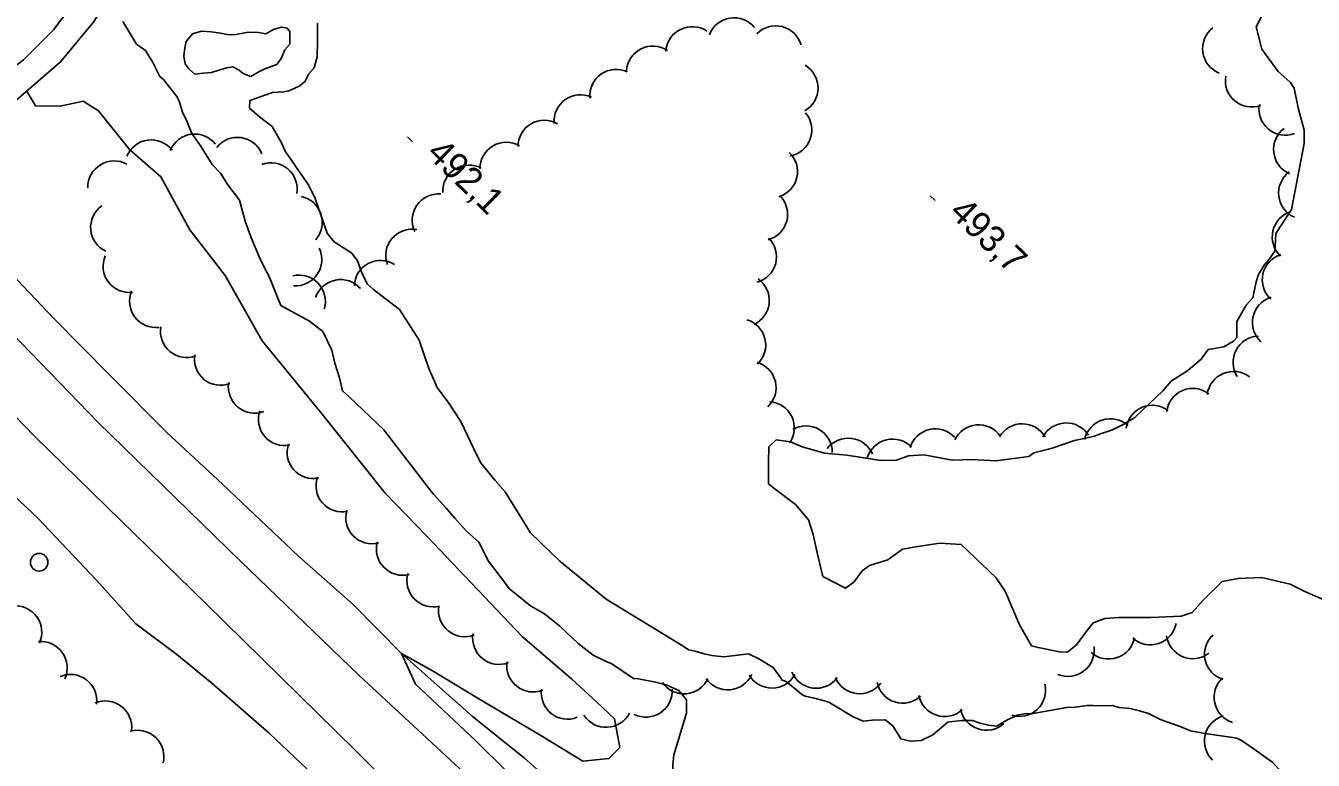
# Model space of a CAD drawing. Extents: x 642515 to 647219, y 6080136 to 6084356.
# Drawn here: x 643983 to 644129.6, y 6081102.4 to 6081186.1 of the extents above; entities that cross this region are included whole.
import ezdxf

# ---------------------------------------------------------------- set-up
doc = ezdxf.new("R2010")
doc.units = 0
for name, color, linetype in [('Level 19', 7, 'Continuous'), ('Level 2', 7, 'Continuous'), ('Level 21', 7, 'Continuous'), ('Level 3', 7, 'Continuous'), ('Level 36', 7, 'Continuous'), ('Level 4', 7, 'Continuous'), ('Level 44', 7, 'Continuous')]:
    doc.layers.add(name, color=color, linetype=linetype)

msp = doc.modelspace()

# ---------------------------------------------------------------- linework, layer by layer
at = {"layer": 'Level 19'}
for points in [[(643963.75, 6081169.6), (643966.75, 6081170.73), (643970.61, 6081172.92), (643976.82, 6081177.71), (643982.74, 6081182.25), (643986.16, 6081185.65), (643987.86, 6081187.85), (643990.09, 6081192.31), (643991.79, 6081197.61), (643993.27, 6081201.97), (643994.28, 6081208.56), (643996.16, 6081217.09), (643998.59, 6081223.58), (643999.26, 6081226.84), (643999.42, 6081228.16)], [(644002.81, 6081223.82), (644000.82, 6081215.51), (643998.03, 6081203.09), (643995.63, 6081195.6), (643993.42, 6081190.74), (643990.69, 6081186.5), (643986.98, 6081181.99), (643982.16, 6081177.84), (643977.31, 6081174.1), (643974.63, 6081171.63), (643973.64, 6081170.32), (643972.53, 6081168.28), (643971.33, 6081165.8), (643970.57, 6081162.36)]]:
    msp.add_lwpolyline(points, dxfattribs=at)
at = {"layer": 'Level 2'}
for points in [[(644076.5, 6081137.2), (644078.22, 6081136.91), (644080.34, 6081136.57), (644082.19, 6081136.61), (644083.53, 6081137.1), (644085.3, 6081137.22), (644088.56, 6081136.63), (644090.74, 6081136.7), (644093.49, 6081136.56), (644097.25, 6081137.05), (644097.83, 6081137.45), (644099.49, 6081137.89), (644100.01, 6081138.04), (644102.45, 6081138.85), (644103.49, 6081139.08), (644104.72, 6081139.37), (644105.39, 6081139.61), (644106.77, 6081140.07), (644107.98, 6081140.67), (644108.48, 6081140.99), (644109.3, 6081141.49), (644112.49, 6081144.52), (644113.46, 6081145.64), (644115.36, 6081146.85), (644115.66, 6081147.12), (644116.85, 6081148.12), (644117.66, 6081149.23), (644119.45, 6081149.55), (644120.54, 6081150.19), (644120.92, 6081150.61), (644120.92, 6081152.43), (644122, 6081154.28), (644122.75, 6081155.13), (644123.12, 6081156.93), (644123.39, 6081157.76), (644124.04, 6081158.85), (644124.53, 6081159.41), (644125.27, 6081160.43), (644125.35, 6081161.64), (644125.37, 6081162.45), (644127.17, 6081165.19), (644128.61, 6081172.71), (644128.59, 6081174.24), (644127.93, 6081176.78), (644127.46, 6081179.01), (644127.01, 6081179.71), (644125.64, 6081180.91), (644123.78, 6081183.44), (644123.13, 6081185.98), (644123.91, 6081187.57)], [(644049.1, 6081113.7), (644047.61, 6081114.4), (644045.91, 6081115.74), (644043.85, 6081117.69), (644042.07, 6081119.1), (644040.48, 6081120.04), (644038.1, 6081121.97), (644037.04, 6081123.35), (644035.72, 6081125.11), (644034.61, 6081127.29), (644033.16, 6081128.56), (644031.86, 6081130), (644030.9, 6081131.14), (644029.43, 6081132.73), (644028.72, 6081133.65), (644023.79, 6081140.08), (644019.84, 6081143.83), (644019.07, 6081144.51), (644018.73, 6081146.01), (644018.22, 6081147.67), (644017.88, 6081149.17), (644016.85, 6081151.27), (644015.33, 6081152.46), (644012.07, 6081154.25), (644011.5, 6081155.66), (644010.73, 6081157.54), (644010.17, 6081158.63), (644009.62, 6081159.72), (644008.66, 6081162.07), (644007.98, 6081163.87), (644007.34, 6081166.24), (644006.01, 6081168), (644005.2, 6081169.32), (644004.25, 6081170.3), (644002.99, 6081172.31), (644001.93, 6081173.84), (644001.35, 6081175.25), (644000.88, 6081176.27), (644000.48, 6081177.53), (644000.2, 6081178.07), (643998.7, 6081179.98), (643998.28, 6081180.35), (643997.44, 6081181.99), (643996.63, 6081183.3), (643995.62, 6081184.04), (643994.08, 6081186.59)], [(644034.04, 6081137.91), (644032.55, 6081141.04), (644031.2, 6081143.12), (644029.87, 6081144.89), (644028.92, 6081147.08), (644027.82, 6081150.31), (644025.58, 6081153.78), (644023.96, 6081155.04), (644022.61, 6081156.08), (644021.92, 6081156.68), (644021.37, 6081157.77), (644020.78, 6081159.34), (644020.16, 6081160.19), (644018.14, 6081161.5), (644017.35, 6081162.5), (644015.96, 6081166.43), (644015.21, 6081167.99), (644014.68, 6081168.76), (644012.54, 6081171.84), (644012.15, 6081172.78), (644011.06, 6081174.64), (644009.62, 6081175.75), (644008.51, 6081176.73), (644008.53, 6081177.62), (644011.13, 6081178.51), (644012.41, 6081178.6), (644012.97, 6081178.72), (644013.67, 6081179.01), (644014.22, 6081179.28), (644014.83, 6081179.81), (644015.26, 6081180.64), (644015.85, 6081181.33), (644016.18, 6081182.56), (644016.22, 6081184.33), (644016.23, 6081185.38), (644016.24, 6081186.43)], [(643983.12, 6081178.67), (643984.13, 6081177.01), (643986.94, 6081176.95), (643989.55, 6081177.53), (643991.3, 6081176.44), (643994.81, 6081172.02), (643998.39, 6081168.89), (644001.69, 6081162.85), (644005.73, 6081157.66), (644009.93, 6081150.23), (644016.76, 6081141.86), (644023.95, 6081132.86), (644028.69, 6081127.96), (644039.57, 6081116.48)], [(644130.76, 6081120.73), (644128.69, 6081121.64), (644127.02, 6081122.5), (644123.74, 6081123.25), (644121.08, 6081123.15), (644119.25, 6081122.79), (644117.13, 6081120.71), (644115.86, 6081119.25), (644114.59, 6081118.85), (644111.13, 6081118.7), (644107.5, 6081118.7), (644105.9, 6081118.59), (644104.56, 6081118.09), (644103.52, 6081116.73), (644102.7, 6081115.63), (644101.63, 6081114.75), (644100.74, 6081114.77), (644098.29, 6081115.26), (644097.55, 6081115.45), (644096.18, 6081117.86), (644094.56, 6081121.7), (644093.49, 6081123.25), (644089.52, 6081127.01), (644087.09, 6081127.18), (644084.62, 6081126.77), (644082.86, 6081126.49), (644081.17, 6081125.25), (644079.11, 6081124.63), (644078.27, 6081124), (644077.3, 6081122.73), (644076.38, 6081122.02), (644073.79, 6081123.38), (644073.13, 6081126.08), (644072.67, 6081128.15), (644072.15, 6081129.81), (644070.67, 6081131.56), (644068.2, 6081133.42), (644067.6, 6081133.94), (644067.6, 6081136.36), (644067.65, 6081138.14), (644068.48, 6081138.92), (644070.11, 6081138.71), (644071.44, 6081138.15), (644073.99, 6081137.43), (644076.5, 6081137.2)], [(644104.57, 6081108.67), (644103.89, 6081108.67), (644102.57, 6081108.46), (644101.56, 6081108.43), (644097.74, 6081107.77), (644096.7, 6081107.7), (644095.9, 6081107.57), (644094.58, 6081106.92), (644093.61, 6081106.33), (644092.64, 6081106.43), (644091.7, 6081106.64), (644090.83, 6081106.95), (644089.62, 6081106.95), (644088.22, 6081106.81), (644088.02, 6081106.76), (644086.31, 6081105.32), (644084.98, 6081104.67), (644083.73, 6081104.62), (644082.67, 6081104.87), (644082.53, 6081105.15), (644081.77, 6081106.34), (644080.88, 6081107.05), (644079.39, 6081106.99), (644078.39, 6081106.88), (644077.23, 6081107.37), (644074.46, 6081109.04), (644073.68, 6081109.27), (644072.65, 6081109.56), (644071.76, 6081109.74), (644071.38, 6081109.92), (644070.87, 6081110.37), (644069.59, 6081111.41), (644069.06, 6081111.58), (644069.05, 6081111.74), (644068.12, 6081113), (644066.48, 6081113.98), (644065.32, 6081114.55), (644062.52, 6081114.2), (644061.14, 6081114.35), (644060.28, 6081114.57), (644059.25, 6081114.87), (644058.48, 6081115.02), (644057.76, 6081115.49), (644049.11, 6081120.8), (644043.83, 6081125.12), (644040.48, 6081128.36), (644037.59, 6081133), (644036.46, 6081134.29), (644034.79, 6081136.35), (644034.04, 6081137.91)], [(644039.57, 6081116.48), (644045.18, 6081111.72), (644048.01, 6081109.1), (644050.06, 6081107.15), (644050.68, 6081103.9), (644049.4, 6081102.61), (644046.45, 6081102.33), (644041.84, 6081105.15), (644034.41, 6081109.55), (644029.39, 6081112.59), (644025.8, 6081114.6), (644027.4, 6081111.1), (644034.25, 6081104.65), (644044.9, 6081094.12), (644054.67, 6081083.61), (644059.94, 6081076.9), (644058.09, 6081075.94)], [(644082.59, 6081035.8), (644084.51, 6081037.01), (644078.87, 6081048.14), (644067.52, 6081067.72), (644061.4, 6081081.07), (644057.97, 6081085.58), (644056.43, 6081088.13), (644055.58, 6081096.12), (644055.74, 6081098.54), (644056.62, 6081099.89), (644056.67, 6081100.29), (644056.72, 6081101.9), (644056.81, 6081103.04), (644058.26, 6081107.8), (644058.24, 6081109.32), (644057.37, 6081110.39), (644055.96, 6081111.02), (644054.73, 6081111.34), (644052.78, 6081111.69), (644052.21, 6081111.74), (644049.77, 6081113.42), (644049.1, 6081113.7)], [(644131.1, 6081096.11), (644127.93, 6081098.27), (644126.44, 6081100.18), (644125.67, 6081101.46), (644125.02, 6081102.18), (644123.84, 6081102.99), (644123.16, 6081103.51), (644121.47, 6081104.69), (644120.93, 6081104.93), (644120.48, 6081105.02), (644117.27, 6081105.49), (644115.64, 6081105.79), (644114.48, 6081106.27), (644113.36, 6081106.64), (644112.25, 6081107.09), (644110.87, 6081107.76), (644109.85, 6081108.06), (644108.78, 6081108.31), (644107.53, 6081108.43), (644106.75, 6081108.66), (644105.14, 6081108.63), (644104.57, 6081108.67)]]:
    msp.add_lwpolyline(points, dxfattribs=at)
msp.add_lwpolyline([(644008.66, 6081180.35), (644009.48, 6081180.84), (644010.25, 6081181.22), (644011.59, 6081181.71), (644012.11, 6081182.39), (644012.52, 6081183.38), (644013.08, 6081184.02), (644013.07, 6081185.47), (644012.8, 6081185.85), (644012.15, 6081185.97), (644011.24, 6081185.71), (644010.35, 6081185.21), (644009.5, 6081185.35), (644008.33, 6081185.39), (644006.78, 6081185.09), (644005.98, 6081185.11), (644005.2, 6081185.26), (644004.14, 6081185.43), (644003.01, 6081185.52), (644001.99, 6081185.21), (644001.28, 6081184.32), (644001.13, 6081183.62), (644001.03, 6081182.65), (644001.17, 6081181.78), (644001.57, 6081181.2), (644002.25, 6081180.6), (644003.25, 6081180.71), (644004.17, 6081180.81), (644005, 6081181.07), (644005.9, 6081181.33), (644006.58, 6081181.42), (644007.33, 6081181.06), (644007.76, 6081180.69)], close=True, dxfattribs=at)
at = {"layer": 'Level 21'}
for points in [[(643940.43, 6081196.24), (643952.1, 6081182.86), (643963.75, 6081169.6), (643965.14, 6081168.01), (643970.57, 6081162.36), (643978.01, 6081154.59), (643991.25, 6081140.92), (644007.45, 6081125.12), (644020.93, 6081112.14), (644039.13, 6081095.27), (644048.72, 6081085.98), (644054.7, 6081079.93), (644059.4, 6081074.39), (644062.97, 6081069.1), (644073.62, 6081051.89), (644082.7, 6081035.6), (644091.36, 6081016.58)], [(644107.81, 6080892.05), (644105.06, 6080914.56), (644102.46, 6080933.11), (644099.42, 6080951.07), (644095.94, 6080970.61), (644095.57, 6080972.14), (644094.31, 6080977.31), (644091.19, 6080990.07), (644088.11, 6081000.67), (644082.11, 6081017.23), (644076.22, 6081030.21), (644067.81, 6081046.59), (644057, 6081062.97), (644047.97, 6081075.08), (644035.17, 6081088.96), (644020.49, 6081103.6), (644003.55, 6081120.27), (643984.06, 6081139.33), (643965.96, 6081157.92), (643948.19, 6081177.12), (643941.23, 6081185.04), (643937.99, 6081188.72)]]:
    msp.add_lwpolyline(points, dxfattribs=at)
at = {"layer": 'Level 3'}
for p, q in [((644026.49, 6081173.46), (644027.06, 6081172.9)), ((644086.01, 6081166.75), (644086.58, 6081166.19))]:
    msp.add_line(p, q, dxfattribs=at)
at = {"layer": 'Level 36'}
msp.add_circle((643984.54, 6081124.99), 1, dxfattribs=at)
at = {"layer": 'Level 4'}
for points in [[(643974.56, 6081165.25), (643978.15, 6081161.19), (643982.77, 6081156.41), (643986.17, 6081152.82), (643992.59, 6081146.31), (643999.04, 6081139.83), (644005.41, 6081133.87), (644014.06, 6081125.7), (644020.29, 6081120.18), (644025.8, 6081114.6), (644033.86, 6081107.47), (644039.8, 6081102.65), (644045.01, 6081098.02), (644049.89, 6081095.25), (644053.95, 6081094.11)], [(643954.01, 6081161.54), (643959.06, 6081155.55), (643962.31, 6081152.39), (643964.6, 6081150.02), (643970.99, 6081143.14), (643976.72, 6081137.23), (643978.67, 6081135.39), (643984.43, 6081129.96), (643991.03, 6081122.97), (643995.54, 6081117.98), (644000.22, 6081114.48), (644004.21, 6081111.21), (644010.73, 6081105.51), (644020.11, 6081096.62), (644025.15, 6081091.46), (644028.16, 6081085.51)]]:
    msp.add_lwpolyline(points, dxfattribs=at)
at = {"layer": 'Level 44'}
for centre, start, end in [((644063.67, 6081184.03), 39.1116, 159.0896), ((644058.9, 6081183.02), 56.3832, 176.3612), ((644068.42, 6081183.11), 16.0171, 135.9951), ((644120.03, 6081183.51), 127.9648, 247.9428), ((644054.42, 6081180.8), 56.3832, 176.3612), ((644050.25, 6081178.15), 65.3473, 185.3252), ((644070.24, 6081179.03), 299.4744, 59.4523), ((644122.62, 6081179.86), 170.1399, 290.1178), ((644046.18, 6081175.26), 65.5175, 185.4955), ((644126.45, 6081176.65), 170.1399, 290.1178), ((644042.07, 6081172.36), 60.1672, 180.1452), ((644069.53, 6081174.25), 280.0305, 40.0084), ((644002.25, 6081170.78), 37.7432, 157.7211), ((644128.11, 6081172.02), 126.6758, 246.6537), ((643997.3, 6081170.11), 37.7432, 157.7211), ((644007.12, 6081170.4), 22.0779, 142.0558), ((644037.74, 6081169.85), 60.1672, 180.1452), ((644067.9, 6081169.49), 287.1161, 47.0941), ((643993.08, 6081167.72), 61.1666, 181.1445), ((644010.92, 6081167.51), 350.1684, 110.1464), ((644033.49, 6081167.25), 62.164, 182.1419), ((644128.69, 6081167.05), 126.6758, 246.6537), ((644013.79, 6081163.72), 318.5835, 78.5615), ((644030.02, 6081163.96), 85.2552, 205.2331), ((644066.77, 6081164.63), 285.3847, 45.3626), ((643993.4, 6081163.15), 125.0201, 244.9981), ((644127.96, 6081162.06), 106.9941, 226.972), ((644027.01, 6081159.94), 79.9448, 199.9227), ((644013.72, 6081159.47), 266.0948, 26.0727), ((644065.51, 6081159.79), 285.3847, 45.3626), ((643994.82, 6081158.72), 156.9695, 276.9475), ((644023.43, 6081156.38), 58.3148, 178.2928), ((644126.83, 6081157.18), 106.9941, 226.972), ((644014.13, 6081154.71), 343.6242, 103.6021), ((644018.87, 6081154.2), 41.4359, 161.4139), ((644064.69, 6081154.82), 294.8269, 54.8049), ((643997.83, 6081154.73), 156.9695, 276.9475), ((644125.7, 6081152.31), 106.9941, 226.972), ((644001.34, 6081151.32), 170.6721, 290.65), ((644064.28, 6081149.75), 313.5951, 73.5731), ((644123.5, 6081147.76), 92.3142, 212.2922), ((644005.21, 6081148.15), 170.6721, 290.65), ((644065.46, 6081144.89), 313.5951, 73.5731), ((644120.54, 6081143.73), 52.6849, 172.6628), ((644009.08, 6081144.98), 170.6721, 290.65), ((644115.92, 6081141.8), 52.6849, 172.6628), ((644067.54, 6081140.29), 325.9845, 85.9624), ((644012.5, 6081141.28), 161.0375, 281.0155), ((644111.31, 6081139.88), 52.6849, 172.6628), ((644071.86, 6081137.52), 359.7274, 119.7054), ((644086.59, 6081137.19), 43.4217, 163.3996), ((644091.52, 6081137.65), 34.8995, 154.8774), ((644096.49, 6081137.77), 29.8214, 149.7993), ((644101.5, 6081137.86), 32.0914, 152.0693), ((644106.52, 6081138.34), 47.7371, 167.7151), ((644076.68, 6081136.13), 22.6717, 142.6497), ((644081.72, 6081136.03), 43.4217, 163.3996), ((644015.78, 6081137.51), 161.0375, 281.0155), ((644019.06, 6081133.73), 161.0375, 281.0155), ((644022.46, 6081130.09), 164.0862, 284.0641), ((644025.94, 6081126.5), 164.0862, 284.0641), ((644029.41, 6081122.9), 164.0862, 284.0641), ((643981.83, 6081117.03), 335.473, 95.451), ((644033.01, 6081119.5), 171.0776, 291.0556), ((644036.9, 6081116.35), 171.0776, 291.0556), ((644111.07, 6081118.58), 228.8447, 348.8227), ((644115.91, 6081117), 187.5008, 307.4787), ((644120.25, 6081114.49), 132.6147, 252.5926), ((643984.73, 6081112.96), 335.473, 95.451), ((644101.69, 6081114.98), 247.5237, 7.5016), ((644106.33, 6081116.96), 228.8447, 348.8227), ((644040.79, 6081113.21), 171.6593, 291.6372), ((643988.1, 6081109.21), 352.8523, 112.8302), ((644062.96, 6081113.45), 215.1423, 335.1202), ((644067.98, 6081113.65), 210.8451, 330.8231), ((644073.02, 6081113.63), 202.9314, 322.9094), ((644057.98, 6081113), 215.1423, 335.1202), ((644077.98, 6081113.01), 202.9314, 322.9094), ((644082.89, 6081111.93), 192.4836, 312.4615), ((644096.16, 6081110.42), 253.1051, 13.083), ((644121.34, 6081109.61), 132.6147, 252.5926), ((644044.71, 6081110.11), 171.6593, 291.6372), ((644053.63, 6081110.34), 243.808, 3.7859), ((644087.66, 6081110.41), 191.8355, 311.8134), ((643992.08, 6081106.19), 352.8523, 112.8302), ((644049.11, 6081109.18), 212.4073, 332.3852), ((644092.41, 6081108.85), 191.8355, 311.8134), ((644120.24, 6081104.61), 106.5744, 226.5523), ((643995.74, 6081102.85), 346.014, 105.9919)]:
    msp.add_arc(centre, 3, start, end, dxfattribs=at)

# ---------------------------------------------------------------- texts
at = {"layer": 'Level 3'}
for s, p in [('492,1', (644028.52, 6081171.42)), ('493,7', (644088.04, 6081164.7))]:
    msp.add_text(s, height=3, rotation=315.59, dxfattribs=at).set_placement(p)

doc.saveas('drawing.dxf')
